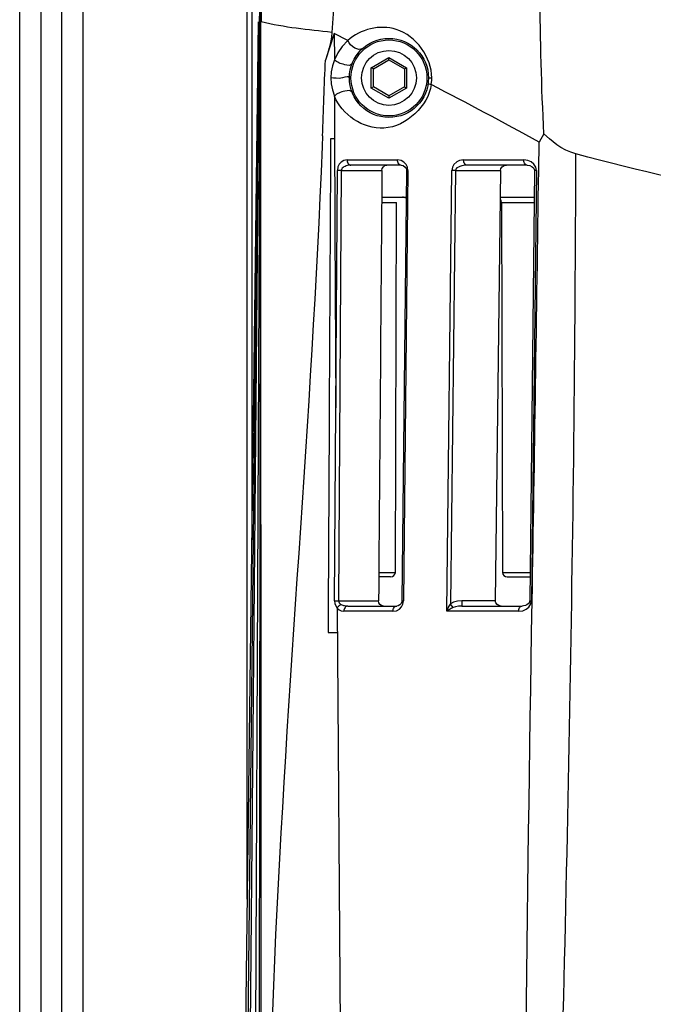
# Paper-space layout 'Sheet' of a CAD drawing. Header units: inches. Extents: x 0.2 to 10.8, y 0.2 to 8.3.
# Tile 354 of 545: x 7.307 to 7.547, y 2.532 to 2.905. Entities that reach past the tile are written whole.
import ezdxf

# ---------------------------------------------------------------- set-up
doc = ezdxf.new("R2010")
doc.units = ezdxf.units.IN
doc.header["$MEASUREMENT"] = 0
doc.layers.get('0').update_dxf_attribs({"lineweight": 5})

psp = doc.layouts.new('Sheet')

# ---------------------------------------------------------------- linework, layer by layer
at = {"color": 0, "linetype": 'ByBlock', "lineweight": -3}
for p, q in [((7.307229, 1.990378), (7.307229, 3.263868)), ((7.315229, 3.263868), (7.315229, 2.067868)), ((7.323229, 2.067868), (7.323229, 3.263868)), ((7.331229, 1.990378), (7.331229, 3.263868)), ((7.398292, 2.937154), (7.391372, 2.149942)), ((7.398466, 2.937014), (7.394104, 1.983868)), ((7.398562, 2.936905), (7.397412, 1.983868)), ((7.393474, 2.571879), (7.393474, 2.915088)), ((7.395243, 2.915088), (7.395243, 2.708227)), ((7.38868, 2.176429), (7.397805, 2.904663)), ((7.390007, 2.164747), (7.397969, 2.904659)), ((7.398791, 1.983868), (7.398713, 2.904651)), ((7.426514, 2.9002), (7.423121, 2.890147)), ((7.426513, 2.900198), (7.426523, 2.890212)), ((7.431678, 2.897618), (7.426513, 2.900198)), ((7.44054, 2.887252), (7.447229, 2.891113)), ((7.447229, 2.89019), (7.447229, 2.891113)), ((7.447229, 2.891113), (7.453918, 2.887252)), ((7.44054, 2.879528), (7.44054, 2.887252)), ((7.44134, 2.88679), (7.44054, 2.887252)), ((7.44134, 2.88679), (7.447229, 2.89019)), ((7.447229, 2.89019), (7.453118, 2.88679)), ((7.453118, 2.88679), (7.453918, 2.887252)), ((7.453918, 2.887252), (7.453918, 2.879528)), ((7.44134, 2.87999), (7.44134, 2.88679)), ((7.453118, 2.88679), (7.453118, 2.87999)), ((7.463446, 2.882574), (7.463467, 2.883437)), ((7.44134, 2.87999), (7.44054, 2.879528)), ((7.447229, 2.87659), (7.44134, 2.87999)), ((7.453118, 2.87999), (7.447229, 2.87659)), ((7.453118, 2.87999), (7.453918, 2.879528)), ((7.463287, 2.880857), (7.463446, 2.882574)), ((7.426548, 2.87653), (7.426594, 2.860277)), ((7.447229, 2.875666), (7.44054, 2.879528)), ((7.453918, 2.879528), (7.447229, 2.875666)), ((7.447229, 2.87659), (7.447229, 2.875666)), ((7.42203, 2.86139), (7.421875, 2.857396)), ((7.506009, 2.862148), (7.504149, 2.858965)), ((7.508083, 2.860276), (7.506009, 2.862148)), ((7.426592, 2.860277), (7.425129, 2.860277)), ((7.504002, 2.848268), (7.504149, 2.858972)), ((7.431348, 2.852279), (7.45048, 2.852283)), ((7.4519, 2.850268), (7.432822, 2.850268)), ((7.47552, 2.852285), (7.498364, 2.852283)), ((7.499653, 2.850268), (7.47687, 2.850268)), ((7.426621, 2.685077), (7.42767, 2.848278)), ((7.429155, 2.848268), (7.42767, 2.848278)), ((7.429155, 2.848268), (7.42814, 2.685068)), ((7.429155, 2.848268), (7.444568, 2.848268)), ((7.453853, 2.84829), (7.452145, 2.685089)), ((7.454445, 2.848283), (7.452723, 2.685083)), ((7.454445, 2.848283), (7.453853, 2.84829)), ((7.454444, 2.848283), (7.454271, 2.849482)), ((7.469156, 2.681152), (7.471126, 2.848285)), ((7.472489, 2.848268), (7.470564, 2.683838)), ((7.472489, 2.848268), (7.471126, 2.848285)), ((7.472489, 2.848268), (7.489517, 2.848268)), ((7.489517, 2.848268), (7.487539, 2.685066)), ((7.502396, 2.84829), (7.500583, 2.685091)), ((7.503121, 2.848282), (7.501318, 2.685083)), ((7.503121, 2.848282), (7.502396, 2.84829)), ((7.503121, 2.848282), (7.502884, 2.849588)), ((7.444474, 2.836195), (7.450104, 2.836195)), ((7.444489, 2.83819), (7.453747, 2.83819)), ((7.449654, 2.695785), (7.450104, 2.836195)), ((7.489395, 2.83819), (7.502284, 2.83819)), ((7.489854, 2.836195), (7.490304, 2.695785)), ((7.489854, 2.836195), (7.502262, 2.836195)), ((7.447854, 2.69419), (7.443369, 2.69419)), ((7.443381, 2.695785), (7.449654, 2.695785)), ((7.490304, 2.695785), (7.500702, 2.695785)), ((7.492104, 2.69419), (7.500729, 2.69419)), ((7.426621, 2.685077), (7.42814, 2.685068)), ((7.427606, 2.682283), (7.428784, 2.513003)), ((7.42814, 2.685068), (7.443298, 2.685068)), ((7.431627, 2.683068), (7.450193, 2.683068)), ((7.45118, 2.681937), (7.451977, 2.682769)), ((7.451977, 2.682769), (7.452465, 2.683729)), ((7.452145, 2.685089), (7.452723, 2.685083)), ((7.452465, 2.683729), (7.452723, 2.685083)), ((7.47152, 2.682446), (7.470533, 2.683821)), ((7.474802, 2.685066), (7.474802, 2.683068)), ((7.487539, 2.685066), (7.474802, 2.685066)), ((7.474802, 2.683068), (7.49768, 2.683068)), ((7.499226, 2.681828), (7.50022, 2.68259)), ((7.50022, 2.68259), (7.501028, 2.683843)), ((7.500583, 2.685091), (7.501318, 2.685083)), ((7.501028, 2.683843), (7.501317, 2.685083)), ((7.501337, 2.673087), (7.50153, 2.685076)), ((7.448757, 2.681083), (7.430131, 2.681079)), ((7.496401, 2.681083), (7.469129, 2.681092)), ((7.469323, 2.681211), (7.469293, 2.681271)), ((7.424144, 2.673087), (7.427673, 2.673087))]:
    psp.add_line(p, q, dxfattribs=at)
for points in [[(7.41712, 3.035093), (7.406694, 2.990336), (7.400485, 2.945132), (7.398716, 2.904651)], [(7.425584, 2.900648), (7.42546, 2.898831), (7.425109, 2.896869), (7.424569, 2.894769), (7.423895, 2.892532), (7.423121, 2.890147)], [(7.431678, 2.897618), (7.429483, 2.895326), (7.427813, 2.892903), (7.426523, 2.890213)], [(7.426524, 2.890213), (7.425777, 2.887911), (7.425351, 2.885637), (7.425214, 2.883407)], [(7.425214, 2.883407), (7.42535, 2.881184), (7.425786, 2.878846), (7.426548, 2.87653)], [(7.512389, 2.857041), (7.510942, 2.858011), (7.509507, 2.859094), (7.508083, 2.860276)], [(7.518118, 2.854552), (7.516154, 2.855176), (7.514249, 2.856002), (7.512389, 2.857041)], [(7.431349, 2.852279), (7.43011, 2.852048), (7.429128, 2.851456), (7.428399, 2.850661), (7.427911, 2.849615), (7.42767, 2.848278)], [(7.432822, 2.850268), (7.432161, 2.850236), (7.431567, 2.850147), (7.431038, 2.850015), (7.430569, 2.849845), (7.430162, 2.849642), (7.429816, 2.849409), (7.429533, 2.849146), (7.429326, 2.848861), (7.429199, 2.848564), (7.429155, 2.848268)], [(7.444568, 2.848268), (7.444715, 2.849031), (7.445125, 2.849679), (7.445726, 2.85011), (7.446461, 2.850268)], [(7.452886, 2.851493), (7.451831, 2.852061), (7.45048, 2.852283)], [(7.451924, 2.850268), (7.452606, 2.850135), (7.453376, 2.849592), (7.453705, 2.84906), (7.453842, 2.848529), (7.453854, 2.848289)], [(7.454271, 2.849482), (7.453735, 2.850597), (7.452886, 2.851493)], [(7.47552, 2.852285), (7.473955, 2.852018), (7.472942, 2.851519), (7.471879, 2.850524), (7.471343, 2.849492), (7.471126, 2.848285)], [(7.489517, 2.848268), (7.48971, 2.84906), (7.490216, 2.849705), (7.490929, 2.850118), (7.491786, 2.850268)], [(7.501144, 2.851531), (7.499909, 2.852063), (7.498364, 2.852283)], [(7.499666, 2.850268), (7.50064, 2.850131), (7.501563, 2.849695), (7.502048, 2.849239), (7.50229, 2.84883), (7.50239, 2.848433), (7.502396, 2.84829)], [(7.502884, 2.849588), (7.502219, 2.850645), (7.501144, 2.851531)], [(7.426622, 2.685077), (7.426733, 2.684046), (7.427039, 2.683157), (7.427607, 2.682282)], [(7.427607, 2.682282), (7.428312, 2.681646), (7.429162, 2.681231), (7.430132, 2.681079)], [(7.445106, 2.683068), (7.444393, 2.683227), (7.443814, 2.683661), (7.443428, 2.684311), (7.443298, 2.685068)], [(7.448757, 2.681083), (7.450034, 2.681301), (7.45118, 2.681937)], [(7.452146, 2.685089), (7.452081, 2.684597), (7.451847, 2.684037), (7.451392, 2.68351), (7.450718, 2.683147), (7.45021, 2.683068)], [(7.469156, 2.681152), (7.469668, 2.682331), (7.470061, 2.683066), (7.470533, 2.683821)], [(7.47152, 2.682446), (7.47112, 2.682251), (7.470767, 2.682068), (7.470453, 2.681897), (7.470174, 2.681737), (7.469924, 2.681589), (7.4697, 2.681453), (7.469323, 2.681211)], [(7.474802, 2.685066), (7.473194, 2.684915), (7.47175, 2.684488), (7.470564, 2.683838)], [(7.474802, 2.683068), (7.473623, 2.683), (7.47252, 2.682797), (7.47152, 2.682446)], [(7.489759, 2.683068), (7.488908, 2.683217), (7.488204, 2.683629), (7.487712, 2.684275), (7.487539, 2.685066)], [(7.496401, 2.681083), (7.497933, 2.681287), (7.499226, 2.681828)], [(7.500582, 2.685091), (7.50057, 2.684929), (7.500456, 2.684542), (7.500249, 2.684195), (7.499951, 2.683873), (7.499549, 2.683575), (7.499026, 2.683317), (7.498262, 2.683113), (7.497685, 2.683068)]]:
    psp.add_lwpolyline(points, dxfattribs=at)
for radius in [0.015, 0.0144, 0.0104]:
    psp.add_circle((7.447229, 2.88339), radius, dxfattribs=at)
for centre, radius, start, end in [((7.852298, 2.90497), 0.453533, 179.83339, 180.04019), ((-6.582657, 3.404975), 14.015238, 357.7772068, 357.8948547), ((40.204028, 2.969314), 32.777617, 180.1905995, 180.3689616), ((-50.448023, 3.643286), 57.957479, 359.05268622, 359.21403377)]:
    psp.add_arc(centre, radius, start, end, dxfattribs=at)
for centre, major_axis, start_param, end_param in [((7.452354, 2.83619), (0.00225, 0), 0.8996697, 1.5707961), ((7.487604, 2.83619), (0.00225, 0), 0.0028489, 0.6502062), ((7.447854, 2.69579), (0.0018, 0), -1.5707963, -0.0028489), ((7.492104, 2.69579), (0.0018, 0), -3.1387438, -1.5707963)]:
    psp.add_ellipse(centre, major_axis=major_axis, ratio=0.8888889, start_param=start_param, end_param=end_param, dxfattribs=at)
for points in [[(7.44044, 3.013671), (7.433075, 2.976394), (7.427969, 2.938572), (7.425583, 2.900648)], [(7.506013, 2.862149), (7.504065, 2.897821), (7.504203, 2.933624), (7.505559, 2.969323)], [(7.425584, 2.900648), (7.416601, 2.901643), (7.40754, 2.902482), (7.398766, 2.904651)], [(7.504151, 2.858972), (7.490674, 2.866529), (7.476981, 2.873695), (7.46329, 2.880857)], [(7.425129, 2.860277), (7.424769, 2.79788), (7.424472, 2.735483), (7.424144, 2.673087)], [(7.59016, 2.837196), (7.566081, 2.842704), (7.541992, 2.848212), (7.518118, 2.854552)], [(7.444568, 2.848268), (7.444138, 2.793868), (7.443718, 2.739468), (7.443298, 2.685068)], [(7.48038, 1.983868), (7.498341, 2.213011), (7.497441, 2.443274), (7.501337, 2.673087)]]:
    psp.add_open_spline(points, degree=3, dxfattribs=at)
for points, knots in [([(7.463467, 2.883437), (7.463496, 2.891022), (7.452709, 2.906246), (7.436361, 2.901786), (7.431678, 2.897618)], [0, 0, 0, 0, 0.5474292, 1, 1, 1, 1]), ([(7.437269, 2.894606), (7.436519, 2.89394), (7.433604, 2.894519), (7.432168, 2.896414), (7.431678, 2.897618)], [0, 0, 0, 0, 0.4355872, 1, 1, 1, 1]), ([(7.433224, 2.888762), (7.432888, 2.887888), (7.429474, 2.888493), (7.427622, 2.889283), (7.426524, 2.890213)], [0, 0, 0, 0, 0.3940692, 1, 1, 1, 1]), ([(7.432229, 2.88339), (7.432182, 2.884254), (7.428329, 2.882698), (7.426687, 2.883418), (7.425214, 2.883407)], [0, 0, 0, 0, 0.3701518, 1, 1, 1, 1]), ([(7.462229, 2.88339), (7.462434, 2.883413), (7.462848, 2.88343), (7.46326, 2.88343), (7.463467, 2.883437)], [0, 0, 0, 0, 0.4998967, 1, 1, 1, 1]), ([(7.46329, 2.880857), (7.462091, 2.872815), (7.446428, 2.857633), (7.429201, 2.869556), (7.426548, 2.87653)], [0, 0, 0, 0, 0.5214407, 1, 1, 1, 1]), ([(7.462092, 2.881365), (7.462075, 2.881238), (7.462675, 2.881055), (7.462988, 2.880932), (7.463287, 2.880857)], [0, 0, 0, 0, 0.2940809, 1, 1, 1, 1]), ([(7.433246, 2.87796), (7.432908, 2.878828), (7.42951, 2.878311), (7.427641, 2.877481), (7.426548, 2.87653)], [0, 0, 0, 0, 0.3914122, 1, 1, 1, 1]), ([(7.421878, 2.857395), (7.417828, 2.75442), (7.39873, 2.548555), (7.4, 2.341862), (7.39883, 2.238404)], [0, 0, 0, 0, 0.499009, 1, 1, 1, 1]), ([(7.508267, 1.983868), (7.499947, 2.128737), (7.511748, 2.419376), (7.517709, 2.709407), (7.518118, 2.854552)], [0, 0, 0, 0, 0.4999354, 1, 1, 1, 1]), ([(7.431349, 2.852279), (7.431347, 2.851784), (7.431553, 2.850848), (7.432423, 2.850268), (7.432822, 2.850268)], [0, 0, 0, 0, 0.5531535, 1, 1, 1, 1]), ([(7.4519, 2.850268), (7.451511, 2.850268), (7.450664, 2.850867), (7.450477, 2.851789), (7.45048, 2.852283)], [0, 0, 0, 0, 0.4408375, 1, 1, 1, 1]), ([(7.47687, 2.850268), (7.475949, 2.850268), (7.474392, 2.850137), (7.472507, 2.849026), (7.472489, 2.848268)], [0, 0, 0, 0, 0.5487787, 1, 1, 1, 1]), ([(7.47687, 2.850268), (7.476445, 2.850266), (7.475654, 2.850972), (7.475518, 2.851844), (7.47552, 2.852285)], [0, 0, 0, 0, 0.4910213, 1, 1, 1, 1]), ([(7.499652, 2.850268), (7.499235, 2.850269), (7.498481, 2.851001), (7.498362, 2.85185), (7.498364, 2.852283)], [0, 0, 0, 0, 0.490794, 1, 1, 1, 1]), ([(7.427607, 2.682282), (7.427763, 2.682586), (7.428206, 2.683136), (7.42879, 2.683531), (7.429111, 2.68367)], [0, 0, 0, 0, 0.4941273, 1, 1, 1, 1]), ([(7.42814, 2.685068), (7.428136, 2.684791), (7.428376, 2.684204), (7.428844, 2.683827), (7.42911, 2.68367)], [0, 0, 0, 0, 0.4737149, 1, 1, 1, 1]), ([(7.42911, 2.68367), (7.429478, 2.683455), (7.430311, 2.683153), (7.431183, 2.683068), (7.431627, 2.683068)], [0, 0, 0, 0, 0.4895363, 1, 1, 1, 1]), ([(7.431627, 2.683068), (7.431225, 2.683068), (7.430352, 2.682504), (7.430134, 2.68157), (7.430132, 2.681079)], [0, 0, 0, 0, 0.4495401, 1, 1, 1, 1]), ([(7.448757, 2.681083), (7.44876, 2.681572), (7.448957, 2.682487), (7.449805, 2.683068), (7.450194, 2.683068)], [0, 0, 0, 0, 0.5572137, 1, 1, 1, 1]), ([(7.496401, 2.681083), (7.496403, 2.681568), (7.496549, 2.682433), (7.497323, 2.683068), (7.49768, 2.683068)], [0, 0, 0, 0, 0.5757469, 1, 1, 1, 1])]:
    psp.add_open_spline(points, degree=3, knots=knots, dxfattribs=at)

doc.saveas('drawing.dxf')
